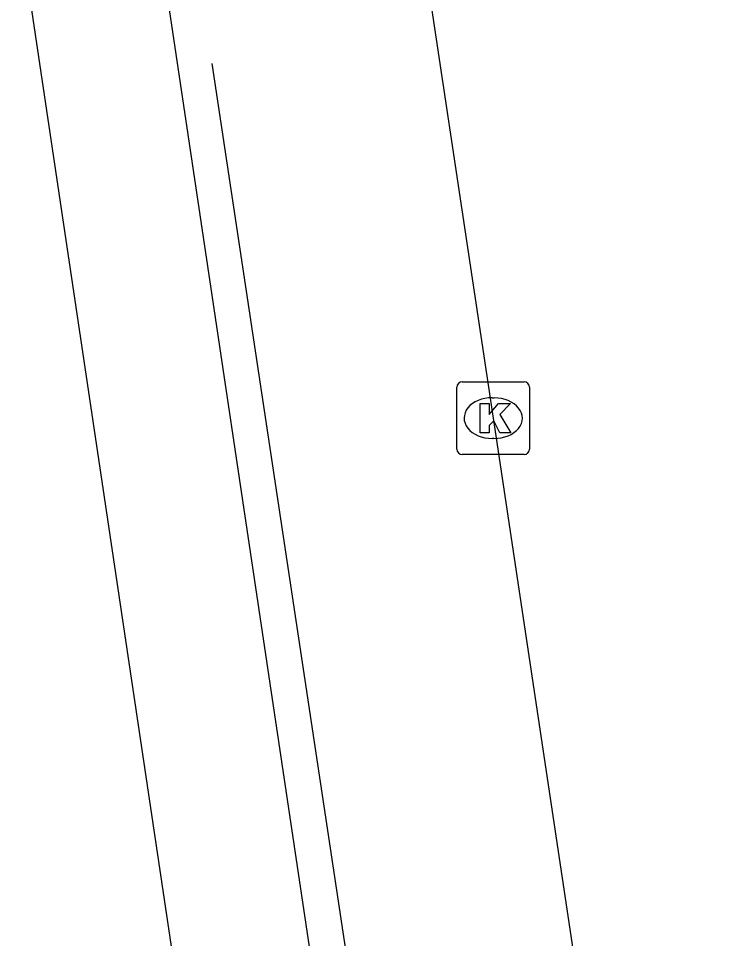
# Model space of a CAD drawing. Extents: x 158474 to 159560, y 388525 to 389605.
# Drawn here: x 159467.34 to 159477.2, y 389059.59 to 389072.25 of the extents above; entities that cross this region are included whole.
import ezdxf

# ---------------------------------------------------------------- set-up
doc = ezdxf.new("R2010")
doc.units = 0
for name, color, linetype in [('IMGEO_Hek', 7, 'Continuous'), ('IMGEO_Kolk', 7, 'Continuous'), ('IMGEO_OVBaan_gesloten', 7, 'Continuous'), ('IMGEO_Rijbaan_regionaal_gesloten', 7, 'Continuous'), ('IMGEO_Voetpad_open', 7, 'Continuous')]:
    doc.layers.add(name, color=color, linetype=linetype)

msp = doc.modelspace()

# ---------------------------------------------------------------- linework, layer by layer
at = {"layer": 'IMGEO_Hek'}
msp.add_lwpolyline([(159470.001, 389071.632), (159472.527, 389054.903)], dxfattribs=at)
at = {"layer": 'IMGEO_Kolk'}
for p, q in [((159473.449, 389067.25), (159474.301, 389067.25)), ((159473.374, 389066.324), (159473.374, 389067.176)), ((159474.375, 389067.176), (159474.375, 389066.324)), ((159473.862, 389067.03), (159473.887, 389067.03)), ((159473.885, 389066.47), (159473.86, 389066.47)), ((159474.301, 389066.25), (159473.449, 389066.25))]:
    msp.add_line(p, q, dxfattribs=at)
for points in [[(159473.449, 389067.25), (159474.301, 389067.25)], [(159473.374, 389066.324), (159473.374, 389067.176)], [(159474.375, 389067.176), (159474.375, 389066.324)], [(159473.695, 389066.95), (159473.818, 389066.95), (159473.818, 389066.799), (159473.948, 389066.95), (159474.112, 389066.95), (159473.966, 389066.799), (159474.119, 389066.55), (159473.967, 389066.55), (159473.882, 389066.714), (159473.818, 389066.647), (159473.818, 389066.55), (159473.695, 389066.55), (159473.695, 389066.95)], [(159474.301, 389066.25), (159473.449, 389066.25)]]:
    msp.add_lwpolyline(points, dxfattribs=at)
for centre, start, end in [((159473.451, 389067.174), 91.552, 178.448), ((159473.451, 389067.174), 91.552, 178.448), ((159474.299, 389067.174), 1.552, 88.448), ((159474.299, 389067.174), 1.552, 88.448), ((159473.451, 389066.326), 181.552, 268.448), ((159473.451, 389066.326), 181.552, 268.448), ((159474.299, 389066.326), 271.552, 358.448), ((159474.299, 389066.326), 271.552, 358.448)]:
    msp.add_arc(centre, 0.0765, start, end, dxfattribs=at)
for centre, major_axis, ratio, start_param, end_param in [((159473.861, 389066.75), (-0.387, 0.002), 0.722429, 4.712389, 7.853982), ((159473.886, 389066.75), (-0.39, 0.002), 0.717154, 1.570796, 4.712389)]:
    msp.add_ellipse(centre, major_axis=major_axis, ratio=ratio, start_param=start_param, end_param=end_param, dxfattribs=at)
at = {"layer": 'IMGEO_OVBaan_gesloten'}
msp.add_lwpolyline([(159472.219, 389077.802), (159472.659, 389074.837), (159473.875, 389066.75), (159476.304, 389050.543), (159477.197, 389044.426)], dxfattribs=at)
at = {"layer": 'IMGEO_Rijbaan_regionaal_gesloten'}
msp.add_lwpolyline([(159477.057, 389010.358), (159473.903, 389030.142), (159472.527, 389039.02), (159471.171, 389047.915), (159467.34, 389073.603)], dxfattribs=at)
at = {"layer": 'IMGEO_Voetpad_open'}
msp.add_lwpolyline([(159477.197, 389044.426), (159473.675, 389043.874), (159469.133, 389074.28), (159467.727, 389074.05)], dxfattribs=at)

doc.saveas('drawing.dxf')
